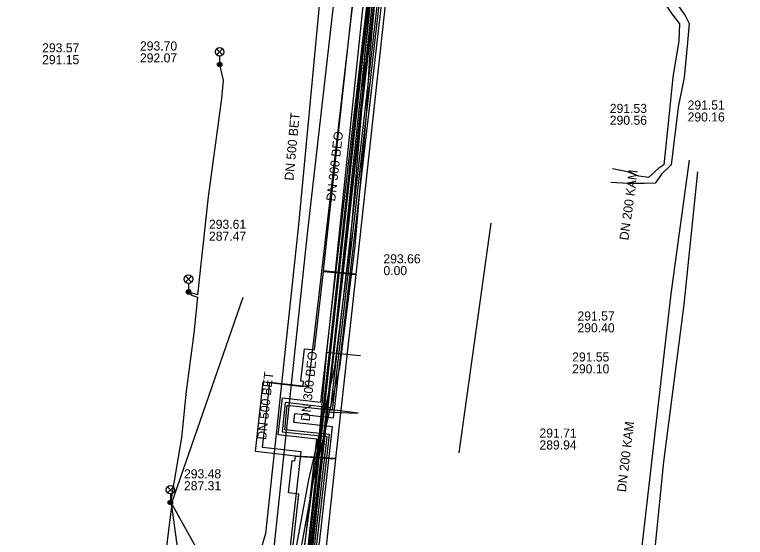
# Model space of a CAD drawing. Extents: x -595540 to -593988, y -1160850 to -1159202.
# Drawn here: x -594174.6 to -594110.3, y -1160017.4 to -1159971.3 of the extents above; entities that cross this region are included whole.
import ezdxf

# ---------------------------------------------------------------- set-up
doc = ezdxf.new("R2010")
doc.units = 0
for name, color, linetype in [('BVK-DESTOVA_popisy', 7, 'Continuous'), ('BVK-DESTOVA_trasa sítě', 7, 'Continuous'), ('BVK-SPLASKOVA_popisy', 7, 'Continuous'), ('BVK-SPLASKOVA_trasa sítě', 7, 'Continuous'), ('BVK-VODOVOD_trasa sítě', 7, 'Continuous'), ('BVK-VODOVOD_trasa zrušené sítě', 7, 'Continuous'), ('CETIN_kabel podzemní', 7, 'Continuous'), ('DESTOVA-NEPROVOZOVANA_popisy', 7, 'Continuous'), ('DESTOVA_trasa neprovozované sítě', 7, 'Continuous'), ('DPMB_trolejové vedení-nosné lano', 7, 'Continuous'), ('DSP-NN-TEPLARNY_kabel', 7, 'Continuous'), ('EON-NN_kabel', 7, 'Continuous'), ('EON-NN_kabel zrušené sítě', 7, 'Continuous'), ('EON-VN_kabel', 7, 'Continuous'), ('PODA_kabel optický', 7, 'Continuous'), ('QUANTCOM_kabel v cizí trase', 7, 'Continuous'), ('QUANTCOM_kabel v kolektoru_kabelovodu', 7, 'Continuous'), ('SPLASKOVA_neprovozovaná  trasa sítě', 7, 'Continuous'), ('SPLASKOVA_popisy neprovozované sítě', 7, 'Continuous'), ('TEPLARNY-ELEKTRO_kabel', 7, 'Continuous'), ('TEPLARNY-HORKOVODY_trasa sítě', 7, 'Continuous'), ('TEPLARNY-HORKOVODY_trasa sítě obvodem', 7, 'Continuous'), ('TSB_kabel VO', 7, 'Continuous'), ('TSB_kolektor', 7, 'Continuous'), ('TSB_lampy VO', 7, 'Continuous')]:
    doc.layers.add(name, color=color, linetype=linetype)

msp = doc.modelspace()

# ---------------------------------------------------------------- linework, layer by layer
at = {"layer": 'BVK-DESTOVA_popisy'}
for p, q in [((-594163.586, -1159974.599), (-594163.586, -1159974.599)), ((-594157.507, -1159990.305), (-594157.507, -1159990.305)), ((-594159.709, -1160012.293), (-594159.709, -1160012.293))]:
    msp.add_line(p, q, dxfattribs=at)
at = {"layer": 'BVK-DESTOVA_trasa sítě'}
msp.add_line((-594149.607, -1159989.841), (-594152.52, -1160017.03), dxfattribs=at)
for points in [[(-594147.376, -1159965.871), (-594147.78, -1159970.212), (-594149.607, -1159989.841)], [(-594152.52, -1160017.03), (-594154.461, -1160023.62), (-594155.374, -1160026.719)]]:
    msp.add_lwpolyline(points, dxfattribs=at)
at = {"layer": 'BVK-SPLASKOVA_popisy'}
for p, q in [((-594172.206, -1159973.837), (-594172.206, -1159973.837)), ((-594142.136, -1159992.423), (-594142.136, -1159992.423))]:
    msp.add_line(p, q, dxfattribs=at)
at = {"layer": 'BVK-SPLASKOVA_trasa sítě'}
for p, q in [((-594145.899, -1159964.822), (-594148.85, -1159990.63)), ((-594148.85, -1159990.63), (-594151.857, -1160018.829))]:
    msp.add_line(p, q, dxfattribs=at)
at = {"layer": 'BVK-VODOVOD_trasa sítě'}
msp.add_lwpolyline([(-594150.87, -1160038.18), (-594150.78, -1160037.34), (-594150.06, -1160031.41), (-594149.51, -1160026.43), (-594149.26, -1160024.62), (-594148.66, -1160019.67), (-594148.07, -1160014.67), (-594147.48, -1160009.67), (-594146.9, -1160004.73), (-594146.34, -1159999.74), (-594145.74, -1159994.73), (-594145.19, -1159989.73), (-594144.62, -1159984.72), (-594144.03, -1159979.72), (-594143.45, -1159974.72), (-594142.88, -1159969.72)], dxfattribs=at)
at = {"layer": 'BVK-VODOVOD_trasa zrušené sítě'}
msp.add_lwpolyline([(-594150.87, -1160038.18), (-594150.804, -1160037.608), (-594150.359, -1160033.794), (-594140.84, -1159952.03), (-594157.31, -1159950.02), (-594159.251, -1159949.766), (-594161.341, -1159949.499), (-594161.22, -1159948.68)], dxfattribs=at)
at = {"layer": 'CETIN_kabel podzemní'}
for points in [[(-594161.15, -1159949.38), (-594141.99, -1159951.67), (-594146.64, -1159996.16)], [(-594133.441, -1159995.393), (-594132.64, -1159989.69)], [(-594135.48, -1160009.92), (-594133.441, -1159995.393)], [(-594146.64, -1159996.16), (-594147.15, -1160001.05)], [(-594147.15, -1160001.05), (-594149.1, -1160022.93)], [(-594147.15, -1160001.05), (-594146.07, -1160001.16)], [(-594146.07, -1160001.16), (-594144.17, -1160001.35)]]:
    msp.add_lwpolyline(points, dxfattribs=at)
at = {"layer": 'DESTOVA-NEPROVOZOVANA_popisy'}
for p, q in [((-594115.34, -1159980.727), (-594115.34, -1159980.727)), ((-594125.511, -1160002.92), (-594125.511, -1160002.92)), ((-594128.39, -1160009.624), (-594128.39, -1160009.624))]:
    msp.add_line(p, q, dxfattribs=at)
at = {"layer": 'DESTOVA_trasa neprovozované sítě'}
for p, q in [((-594114.471, -1159985.156), (-594115.685, -1159996.835)), ((-594115.685, -1159996.835), (-594117.458, -1160010.711)), ((-594117.458, -1160010.711), (-594118.656, -1160022.418))]:
    msp.add_line(p, q, dxfattribs=at)
at = {"layer": 'DPMB_trolejové vedení-nosné lano'}
for points in [[(-594154.527, -1159996.24), (-594160.8, -1160014.34)], [(-594160.09, -1160019.73), (-594160.8, -1160014.34)], [(-594158.357, -1160018.775), (-594160.8, -1160014.34)]]:
    msp.add_lwpolyline(points, dxfattribs=at)
at = {"layer": 'DSP-NN-TEPLARNY_kabel'}
for points in [[(-593990.841, -1160060.044), (-594017.02, -1160057.101), (-594016.422, -1160051.793), (-594021.39, -1160051.235), (-594021.988, -1160056.543), (-594150.788, -1160042.112), (-594146.902, -1160008.309), (-594150.83, -1160007.879), (-594150.608, -1160005.716), (-594146.637, -1160006.166), (-594140.213, -1159950.525), (-594161.499, -1159948.173), (-594154.44, -1159886.166)], [(-594154.661, -1159886.343), (-594161.72, -1159948.35), (-594140.435, -1159950.701), (-594146.813, -1160005.945), (-594150.786, -1160005.494), (-594151.049, -1160008.056), (-594147.124, -1160008.486), (-594151.009, -1160042.289), (-594021.811, -1160056.764), (-594021.213, -1160051.456), (-594016.643, -1160051.97), (-594017.241, -1160057.278), (-593990.841, -1160060.245)]]:
    msp.add_lwpolyline(points, dxfattribs=at)
at = {"layer": 'EON-NN_kabel'}
for points in [[(-594153.775, -1160063.401), (-594153.75, -1160062.995), (-594153.305, -1160062.422), (-594153.154, -1160061.365), (-594152.18, -1160058.113), (-594151.968, -1160055.543), (-594151.652, -1160050.564), (-594152.142, -1160045.247), (-594152.074, -1160042.898), (-594152.244, -1160042.123), (-594152.275, -1160038.384), (-594151.758, -1160032.13), (-594151.562, -1160030.656), (-594150.2, -1160020.388), (-594148.712, -1160012.301), (-594146.414, -1160002.367), (-594146.303, -1160001.417), (-594145.066, -1159991.678), (-594145.004, -1159990.905), (-594144.045, -1159979.77), (-594143.776, -1159974.973), (-594143.259, -1159969.535)], [(-594142.863, -1159969.591), (-594143.378, -1159975.003), (-594143.645, -1159979.798), (-594144.606, -1159990.939), (-594144.668, -1159991.72), (-594145.905, -1160001.465), (-594146.02, -1160002.435), (-594148.32, -1160012.383), (-594149.804, -1160020.45), (-594151.166, -1160030.708), (-594151.36, -1160032.172), (-594151.875, -1160038.398), (-594151.844, -1160042.079), (-594151.684, -1160042.812), (-594151.744, -1160045.21), (-594151.251, -1160050.558), (-594151.569, -1160055.572), (-594151.785, -1160058.188), (-594152.762, -1160061.451), (-594152.924, -1160062.583), (-594153.358, -1160063.143), (-594153.376, -1160063.434)]]:
    msp.add_lwpolyline(points, dxfattribs=at)
at = {"layer": 'EON-NN_kabel zrušené sítě'}
for points in [[(-594118.976, -1159962.913), (-594119.266, -1159963.907), (-594119.414, -1159965.048), (-594119.248, -1159965.689), (-594118.924, -1159965.987), (-594117.88, -1159966.622), (-594117.292, -1159968.108), (-594117.032, -1159968.778), (-594116.724, -1159969.71), (-594115.546, -1159971.382), (-594115.214, -1159972.107), (-594115.34, -1159973.777), (-594115.642, -1159976.858), (-594116.18, -1159979.464), (-594116.783, -1159984.54), (-594117.65, -1159985.374), (-594118.203, -1159986.16), (-594119.177, -1159986.175), (-594120.568, -1159986.19), (-594122.094, -1159986.093)], [(-594119.374, -1159962.852), (-594120.005, -1159965.011), (-594120.066, -1159965.586), (-594119.855, -1159966.162), (-594118.929, -1159966.477), (-594118.351, -1159967.011), (-594117.902, -1159968.018), (-594117.824, -1159969.604), (-594116.818, -1159971.124), (-594116.046, -1159972.115), (-594116.115, -1159973.62), (-594116.642, -1159976.809), (-594116.89, -1159979.162), (-594117.429, -1159984.532), (-594117.868, -1159984.83), (-594118.791, -1159985.652), (-594119.641, -1159985.555), (-594120.64, -1159985.175), (-594121.956, -1159984.903)]]:
    msp.add_lwpolyline(points, dxfattribs=at)
at = {"layer": 'EON-VN_kabel'}
for points in [[(-594140.567, -1159964.059), (-594142.839, -1159963.809), (-594151.488, -1160042.828), (-594151.532, -1160043.226), (-594154.87, -1160042.905), (-594154.785, -1160042.028), (-594175.996, -1160040.172), (-594185.936, -1160039.069), (-594270.109, -1160030.971)], [(-594143.008, -1159969.352), (-594143.071, -1159969.701), (-594151.085, -1160042.867), (-594151.129, -1160043.266), (-594074.251, -1160050.679), (-594073.86, -1160050.717), (-594073.482, -1160050.753), (-594073.511, -1160051.153), (-594073.54, -1160051.551), (-594073.63, -1160052.792), (-594078.389, -1160097.801)]]:
    msp.add_lwpolyline(points, dxfattribs=at)
at = {"layer": 'PODA_kabel optický'}
msp.add_lwpolyline([(-594162.29, -1159951.89), (-594141.539, -1159953.761), (-594151.038, -1160042.937)], dxfattribs=at)
at = {"layer": 'QUANTCOM_kabel v cizí trase'}
msp.add_lwpolyline([(-593990.841, -1160058.897), (-594152.051, -1160040.442), (-594147.5, -1160006.299), (-594144.35, -1160006.424)], dxfattribs=at)
at = {"layer": 'QUANTCOM_kabel v kolektoru_kabelovodu'}
for points in [[(-594147.322, -1160006.052), (-594141.562, -1159953.394), (-594162.438, -1159951.11), (-594162.411, -1159950.156), (-594360.602, -1159928.732)], [(-594151.353, -1160042.9), (-594147.322, -1160006.052)], [(-594144.35, -1160006.424), (-594147.322, -1160006.052)]]:
    msp.add_lwpolyline(points, dxfattribs=at)
at = {"layer": 'SPLASKOVA_neprovozovaná  trasa sítě'}
for p, q in [((-594115.206, -1159984.148), (-594116.811, -1159995.919)), ((-594116.811, -1159995.919), (-594119.744, -1160021.2))]:
    msp.add_line(p, q, dxfattribs=at)
at = {"layer": 'SPLASKOVA_popisy neprovozované sítě'}
for p, q in [((-594122.195, -1159979.174), (-594122.195, -1159979.174)), ((-594125.042, -1159997.463), (-594125.042, -1159997.463))]:
    msp.add_line(p, q, dxfattribs=at)
at = {"layer": 'TEPLARNY-ELEKTRO_kabel'}
for points in [[(-593990.841, -1160060.044), (-594017.02, -1160057.101), (-594016.422, -1160051.793), (-594021.39, -1160051.235), (-594021.988, -1160056.543), (-594150.788, -1160042.112), (-594146.902, -1160008.309), (-594150.83, -1160007.879), (-594150.608, -1160005.716), (-594146.637, -1160006.166), (-594140.213, -1159950.525), (-594161.499, -1159948.173), (-594154.44, -1159886.166)], [(-594154.661, -1159886.343), (-594161.72, -1159948.35), (-594140.435, -1159950.701), (-594146.813, -1160005.945), (-594150.786, -1160005.494), (-594151.049, -1160008.056), (-594147.124, -1160008.486), (-594151.009, -1160042.289), (-594021.811, -1160056.764), (-594021.213, -1160051.456), (-594016.643, -1160051.97), (-594017.241, -1160057.278), (-593990.841, -1160060.245)]]:
    msp.add_lwpolyline(points, dxfattribs=at)
at = {"layer": 'TEPLARNY-HORKOVODY_trasa sítě'}
msp.add_line((-594151.832, -1160042.611), (-594148.014, -1160008.726), dxfattribs=at)
for points in [[(-594147.644, -1160005.446), (-594141.502, -1159952.581), (-594162.799, -1159949.873)], [(-594148.014, -1160008.726), (-594151.412, -1160008.343), (-594151.042, -1160005.063), (-594147.644, -1160005.446)]]:
    msp.add_lwpolyline(points, dxfattribs=at)
at = {"layer": 'TEPLARNY-HORKOVODY_trasa sítě obvodem'}
for p, q in [((-594150.447, -1160041.482), (-594146.631, -1160007.624)), ((-594152.934, -1160041.232), (-594149.396, -1160009.828))]:
    msp.add_line(p, q, dxfattribs=at)
for points in [[(-594146.546, -1160006.828), (-594140.118, -1159951.497), (-594161.449, -1159948.785)], [(-594148.742, -1160004.064), (-594142.886, -1159953.665), (-594162.957, -1159951.113)], [(-594149.396, -1160009.828), (-594152.794, -1160009.445), (-594152.144, -1160003.681), (-594148.742, -1160004.064)], [(-594146.631, -1160007.624), (-594150.03, -1160007.241), (-594149.94, -1160006.445), (-594146.546, -1160006.828)]]:
    msp.add_lwpolyline(points, dxfattribs=at)
at = {"layer": 'TSB_kabel VO'}
for points in [[(-594156.57, -1159975.71), (-594156.25, -1159977.09), (-594156.4, -1159978.7), (-594157.57, -1159987.36), (-594158.51, -1159996), (-594158.98, -1159995.85), (-594159.15, -1159995.9), (-594159.04, -1159996.04), (-594158.53, -1159996.2), (-594158.85, -1159999.37), (-594159.52, -1160004.47), (-594159.93, -1160008.57), (-594160.91, -1160014.29)], [(-594161.07, -1160014.32), (-594160.79, -1160014.42), (-594161.6, -1160020.95), (-594162.44, -1160023.59), (-594164.37, -1160025.89), (-594167.67, -1160027.5), (-594170.96, -1160028.03), (-594171.44, -1160028), (-594171.59, -1160028.59), (-594172.89, -1160036.49), (-594172.52, -1160036.8), (-594171.08, -1160037.41), (-594167.23, -1160041.47), (-594164.97, -1160045.02), (-594163.92, -1160049.86), (-594164.16, -1160055.9), (-594164.73, -1160056.2), (-594167.19, -1160055.88)]]:
    msp.add_lwpolyline(points, dxfattribs=at)
at = {"layer": 'TSB_kolektor'}
for points in [[(-594141.133, -1159962.709), (-594140.056, -1159962.83), (-594140.376, -1159965.692), (-594141.446, -1159965.572), (-594144.576, -1159994.185), (-594147.432, -1159993.897), (-594144.878, -1159970.461), (-594145.955, -1159970.34), (-594145.634, -1159967.478), (-594144.565, -1159967.598), (-594144, -1159962.479)], [(-594144.576, -1159994.209), (-594146.352, -1160010.41), (-594149.889, -1160010.202), (-594153.413, -1160009.811), (-594152.73, -1160003.669), (-594149.217, -1160004.059), (-594149.171, -1160003.64), (-594149.403, -1160003.615), (-594149.085, -1160000.752), (-594148.202, -1160000.85), (-594147.432, -1159993.945)], [(-594146.376, -1160010.434), (-594147.984, -1160025.578), (-594150.889, -1160025.146), (-594149.592, -1160013.555), (-594150.498, -1160013.454), (-594150.18, -1160010.591), (-594149.935, -1160010.619), (-594149.889, -1160010.202)]]:
    msp.add_lwpolyline(points, close=True, dxfattribs=at)
at = {"layer": 'TSB_lampy VO'}
for p, q in [((-594156.835, -1159974.85), (-594156.305, -1159974.32)), ((-594156.835, -1159974.32), (-594156.305, -1159974.85)), ((-594156.835, -1159974.85), (-594156.305, -1159974.32)), ((-594156.835, -1159974.32), (-594156.305, -1159974.85)), ((-594156.57, -1159974.96), (-594156.57, -1159975.71)), ((-594156.57, -1159974.96), (-594156.57, -1159975.71)), ((-594159.575, -1159994.88), (-594159.045, -1159994.35)), ((-594159.575, -1159994.35), (-594159.045, -1159994.88)), ((-594159.575, -1159994.88), (-594159.045, -1159994.35)), ((-594159.575, -1159994.35), (-594159.045, -1159994.88)), ((-594159.31, -1159994.99), (-594159.31, -1159995.74)), ((-594159.31, -1159994.99), (-594159.31, -1159995.74)), ((-594161.175, -1160013.43), (-594160.645, -1160012.9)), ((-594161.175, -1160012.9), (-594160.645, -1160013.43)), ((-594161.175, -1160013.43), (-594160.645, -1160012.9)), ((-594161.175, -1160012.9), (-594160.645, -1160013.43)), ((-594160.91, -1160013.54), (-594160.91, -1160014.29)), ((-594160.91, -1160013.54), (-594160.91, -1160014.29))]:
    msp.add_line(p, q, dxfattribs=at)
for centre, radius in [((-594156.57, -1159974.585), 0.375), ((-594156.57, -1159974.585), 0.375), ((-594156.57, -1159975.71), 0.2), ((-594156.57, -1159975.71), 0.2), ((-594156.57, -1159975.71), 0.145), ((-594156.57, -1159975.71), 0.145), ((-594156.57, -1159975.71), 0.0876), ((-594156.57, -1159975.71), 0.0876), ((-594159.31, -1159994.615), 0.375), ((-594159.31, -1159994.615), 0.375), ((-594159.31, -1159995.74), 0.2), ((-594159.31, -1159995.74), 0.2), ((-594159.31, -1159995.74), 0.145), ((-594159.31, -1159995.74), 0.145), ((-594159.31, -1159995.74), 0.0876), ((-594159.31, -1159995.74), 0.0876), ((-594160.91, -1160013.165), 0.375), ((-594160.91, -1160013.165), 0.375), ((-594160.91, -1160014.29), 0.2), ((-594160.91, -1160014.29), 0.2), ((-594160.91, -1160014.29), 0.145), ((-594160.91, -1160014.29), 0.145), ((-594160.91, -1160014.29), 0.0876), ((-594160.91, -1160014.29), 0.0876)]:
    msp.add_circle(centre, radius, dxfattribs=at)

# ---------------------------------------------------------------- texts
at = {"layer": 'BVK-DESTOVA_popisy'}
for s, p in [('293.70', (-594163.586, -1159974.474)), ('292.07', (-594163.586, -1159975.524)), ('293.61', (-594157.507, -1159990.18)), ('287.47', (-594157.507, -1159991.23)), ('293.48', (-594159.709, -1160012.168)), ('287.31', (-594159.709, -1160013.218))]:
    msp.add_text(s, height=0.8, dxfattribs=at).set_placement(p)
for rotation, p in [(84.68316, (-594150.07, -1159985.961)), (83.88102, (-594152.476, -1160008.799))]:
    msp.add_text('DN 500 BET', height=0.8, rotation=rotation, dxfattribs=at).set_placement(p)
at = {"layer": 'BVK-SPLASKOVA_popisy'}
for s, p in [('293.57', (-594172.206, -1159974.637)), ('291.15', (-594172.206, -1159975.677)), ('293.66', (-594142.136, -1159993.223)), ('0.00', (-594142.136, -1159994.263))]:
    msp.add_text(s, height=0.8, dxfattribs=at).set_placement(p)
for rotation, p in [(83.47995, (-594146.39, -1159987.789)), (83.93832, (-594148.631, -1160007.157))]:
    msp.add_text('DN 300 BEO', height=0.8, rotation=rotation, dxfattribs=at).set_placement(p)
at = {"layer": 'DESTOVA-NEPROVOZOVANA_popisy'}
for s, p in [('291.51', (-594115.34, -1159979.677)), ('290.16', (-594115.34, -1159980.727)), ('291.55', (-594125.511, -1160001.87)), ('290.10', (-594125.511, -1160002.92)), ('291.71', (-594128.39, -1160008.574)), ('289.94', (-594128.39, -1160009.624))]:
    msp.add_text(s, height=0.8, dxfattribs=at).set_placement(p)
at = {"layer": 'SPLASKOVA_popisy neprovozované sítě'}
for s, p in [('291.53', (-594122.195, -1159979.974)), ('290.56', (-594122.195, -1159981.014)), ('291.57', (-594125.042, -1159998.263)), ('290.40', (-594125.042, -1159999.303))]:
    msp.add_text(s, height=0.8, dxfattribs=at).set_placement(p)
for rotation, p in [(82.23549, (-594120.563, -1159991.226)), (83.38236, (-594120.774, -1160013.402))]:
    msp.add_text('DN 200 KAM', height=0.8, rotation=rotation, dxfattribs=at).set_placement(p)

doc.saveas('drawing.dxf')
